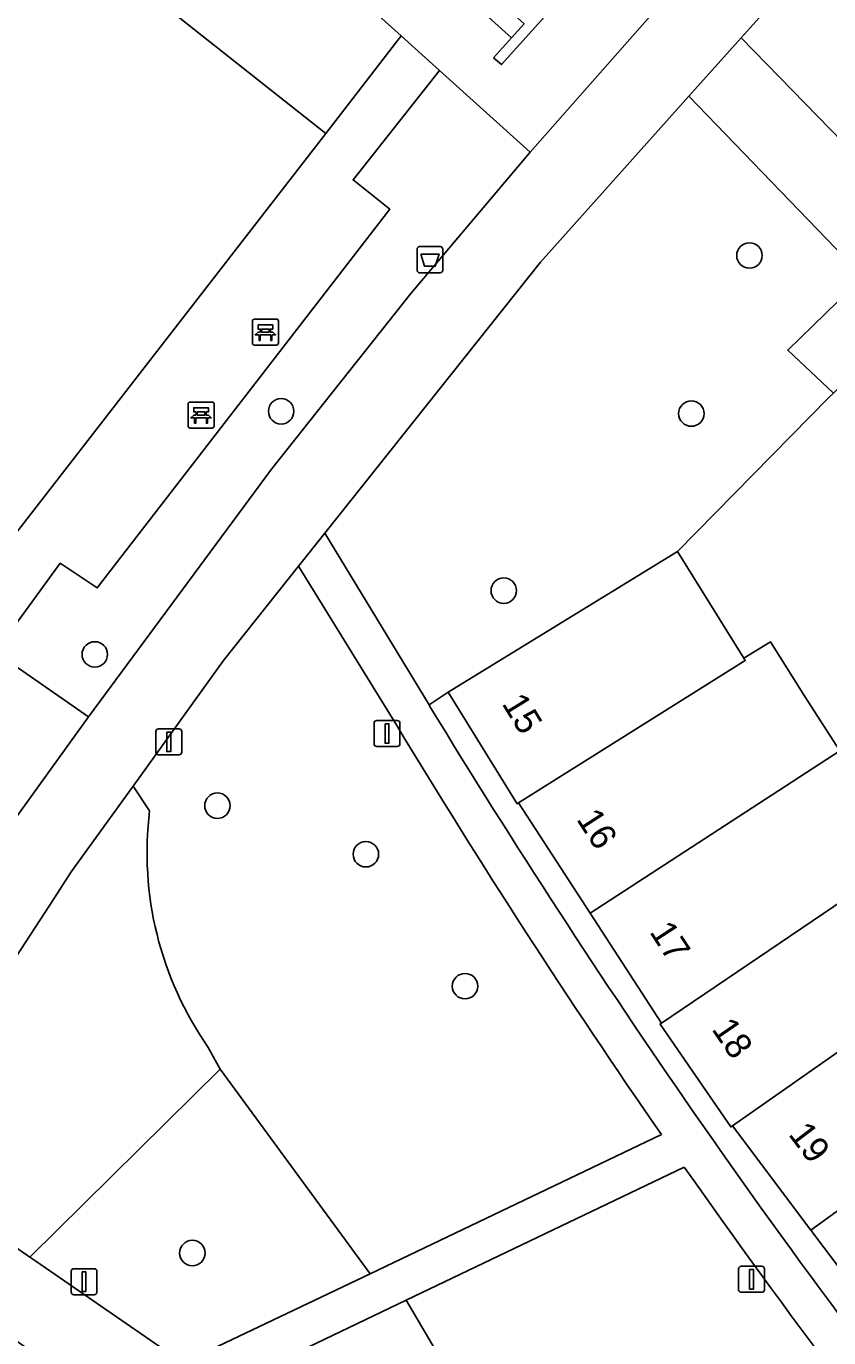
# Model space of a CAD drawing. Extents: x 160023 to 161302, y 384750 to 385707.
# Drawn here: x 160272.9 to 160303.7, y 385424.3 to 385474.6 of the extents above; entities that cross this region are included whole.
import ezdxf

# ---------------------------------------------------------------- set-up
doc = ezdxf.new("R2010")
doc.units = 0
for name, color, linetype in [('IMGEO_Afvalbak', 7, 'Continuous'), ('IMGEO_Bank', 7, 'Continuous'), ('IMGEO_Boom', 7, 'Continuous'), ('IMGEO_Erf', 7, 'Continuous'), ('IMGEO_Groenvoorziening', 7, 'Continuous'), ('IMGEO_Haag', 7, 'Continuous'), ('IMGEO_Lichtmast', 7, 'Continuous'), ('IMGEO_Pand', 7, 'Continuous'), ('IMGEO_Pand_nummerreeks', 7, 'Continuous'), ('IMGEO_Voetpad_open', 7, 'Continuous')]:
    doc.layers.add(name, color=color, linetype=linetype)

msp = doc.modelspace()

# ---------------------------------------------------------------- linework, layer by layer
at = {"layer": 'IMGEO_Afvalbak'}
for p, q in [((160287.983, 385466.169), (160288.773, 385466.169)), ((160288.773, 385466.169), (160287.983, 385466.169)), ((160287.883, 385465.269), (160287.883, 385466.069)), ((160287.883, 385466.069), (160287.883, 385465.269)), ((160288.873, 385466.069), (160288.873, 385465.269)), ((160288.873, 385465.269), (160288.873, 385466.069)), ((160288.773, 385465.169), (160287.983, 385465.169)), ((160287.983, 385465.169), (160288.773, 385465.169))]:
    msp.add_line(p, q, dxfattribs=at)
msp.add_lwpolyline([(160288.026, 385465.883), (160288.73, 385465.883), (160288.581, 385465.413), (160288.175, 385465.413), (160288.026, 385465.883)], dxfattribs=at)
for centre, start, end in [((160287.983, 385466.069), 90, 180), ((160287.983, 385466.069), 90, 180), ((160288.773, 385466.069), 0, 90), ((160288.773, 385466.069), 360, 90), ((160287.983, 385465.269), 180, 270), ((160287.983, 385465.269), 180, 270), ((160288.773, 385465.269), 270, 0), ((160288.773, 385465.269), 270, 0)]:
    msp.add_arc(centre, 0.1, start, end, dxfattribs=at)
at = {"layer": 'IMGEO_Bank'}
for p, q in [((160281.558, 385462.459), (160281.558, 385463.3)), ((160281.558, 385463.3), (160281.558, 385462.459)), ((160281.633, 385463.384), (160282.474, 385463.384)), ((160282.474, 385463.384), (160281.633, 385463.384)), ((160282.558, 385463.309), (160282.558, 385462.468)), ((160282.558, 385462.468), (160282.558, 385463.309)), ((160282.255, 385462.782), (160281.862, 385462.782)), ((160281.867, 385462.89), (160281.867, 385462.996)), ((160281.911, 385462.996), (160281.911, 385462.89)), ((160282.199, 385463.002), (160281.917, 385463.002)), ((160281.917, 385462.884), (160282.199, 385462.884)), ((160282.205, 385462.89), (160282.205, 385462.996)), ((160282.249, 385462.996), (160282.249, 385462.89)), ((160282.483, 385462.384), (160281.642, 385462.384)), ((160281.642, 385462.384), (160282.483, 385462.384)), ((160279.086, 385459.275), (160279.086, 385460.116)), ((160279.086, 385460.116), (160279.086, 385459.275)), ((160279.161, 385460.2), (160280.002, 385460.2)), ((160280.002, 385460.2), (160279.161, 385460.2)), ((160280.086, 385460.125), (160280.086, 385459.284)), ((160280.086, 385459.284), (160280.086, 385460.125)), ((160279.395, 385459.706), (160279.395, 385459.812)), ((160279.439, 385459.812), (160279.439, 385459.706)), ((160279.727, 385459.818), (160279.445, 385459.818)), ((160279.445, 385459.7), (160279.727, 385459.7)), ((160279.733, 385459.706), (160279.733, 385459.812)), ((160279.777, 385459.812), (160279.777, 385459.706)), ((160280.011, 385459.2), (160279.17, 385459.2)), ((160279.17, 385459.2), (160280.011, 385459.2)), ((160279.783, 385459.598), (160279.39, 385459.598))]:
    msp.add_line(p, q, dxfattribs=at)
for points in [[(160281.861, 385463.002), (160281.775, 385463.002), (160281.775, 385463.163), (160282.338, 385463.163), (160282.338, 385463.002), (160282.255, 385463.002)], [(160281.805, 385462.782), (160281.663, 385462.782), (160281.775, 385462.884), (160281.861, 385462.884)], [(160281.855, 385462.775), (160281.855, 385462.568), (160281.812, 385462.568), (160281.812, 385462.775)], [(160282.255, 385462.884), (160282.338, 385462.884), (160282.45, 385462.782), (160282.311, 385462.782)], [(160282.305, 385462.775), (160282.305, 385462.568), (160282.261, 385462.568), (160282.261, 385462.775)], [(160279.333, 385459.598), (160279.191, 385459.598), (160279.303, 385459.7), (160279.389, 385459.7)], [(160279.389, 385459.818), (160279.303, 385459.818), (160279.303, 385459.979), (160279.866, 385459.979), (160279.866, 385459.818), (160279.783, 385459.818)], [(160279.783, 385459.7), (160279.866, 385459.7), (160279.978, 385459.598), (160279.839, 385459.598)], [(160279.383, 385459.591), (160279.383, 385459.384), (160279.34, 385459.384), (160279.34, 385459.591)], [(160279.833, 385459.591), (160279.833, 385459.384), (160279.789, 385459.384), (160279.789, 385459.591)]]:
    msp.add_lwpolyline(points, dxfattribs=at)
for centre, radius, start, end in [((160281.636, 385463.306), 0.0779, 92.4484, 184.2845), ((160281.636, 385463.306), 0.0779, 92.4484, 184.2845), ((160282.48, 385463.306), 0.0779, 2.4484, 94.2845), ((160282.48, 385463.306), 0.0779, 2.4484, 94.2845), ((160281.805, 385462.775), 0.00671, 2.8957, 87.1043), ((160281.862, 385462.775), 0.00671, 92.8957, 177.1043), ((160281.86, 385462.995), 0.00671, 2.8957, 87.1043), ((160281.86, 385462.891), 0.00671, 272.8957, 357.1043), ((160281.917, 385462.995), 0.00671, 92.8957, 177.1043), ((160281.917, 385462.891), 0.00671, 182.8957, 267.1043), ((160282.199, 385462.995), 0.00671, 2.8957, 87.1043), ((160282.199, 385462.891), 0.00671, 272.8957, 357.1043), ((160282.256, 385462.995), 0.00671, 92.8957, 177.1043), ((160282.256, 385462.891), 0.00671, 182.8957, 267.1043), ((160282.254, 385462.775), 0.00671, 2.8957, 87.1043), ((160282.311, 385462.775), 0.00671, 92.8957, 177.1043), ((160281.636, 385462.462), 0.0779, 182.4484, 274.2845), ((160281.636, 385462.462), 0.0779, 182.4484, 274.2845), ((160282.48, 385462.462), 0.0779, 272.4484, 4.2845), ((160282.48, 385462.462), 0.0779, 272.4484, 4.2845), ((160279.164, 385460.122), 0.0779, 92.4484, 184.2845), ((160279.164, 385460.122), 0.0779, 92.4484, 184.2845), ((160280.008, 385460.122), 0.0779, 2.4484, 94.2845), ((160280.008, 385460.122), 0.0779, 2.4484, 94.2845), ((160279.388, 385459.811), 0.00671, 2.8957, 87.1043), ((160279.388, 385459.707), 0.00671, 272.8957, 357.1043), ((160279.445, 385459.811), 0.00671, 92.8957, 177.1043), ((160279.445, 385459.707), 0.00671, 182.8957, 267.1043), ((160279.727, 385459.811), 0.00671, 2.8957, 87.1043), ((160279.727, 385459.707), 0.00671, 272.8957, 357.1043), ((160279.784, 385459.811), 0.00671, 92.8957, 177.1043), ((160279.784, 385459.707), 0.00671, 182.8957, 267.1043), ((160279.164, 385459.278), 0.0779, 182.4484, 274.2845), ((160279.164, 385459.278), 0.0779, 182.4484, 274.2845), ((160279.333, 385459.591), 0.00671, 2.8957, 87.1043), ((160279.39, 385459.591), 0.00671, 92.8957, 177.1043), ((160279.782, 385459.591), 0.00671, 2.8957, 87.1043), ((160279.839, 385459.591), 0.00671, 92.8957, 177.1043), ((160280.008, 385459.278), 0.0779, 272.4484, 4.2845), ((160280.008, 385459.278), 0.0779, 272.4484, 4.2845)]:
    msp.add_arc(centre, radius, start, end, dxfattribs=at)
at = {"layer": 'IMGEO_Boom'}
for centre in [(160300.652, 385465.829), (160282.663, 385459.845), (160298.419, 385459.756), (160291.214, 385452.956), (160275.504, 385450.505), (160280.214, 385444.695), (160285.917, 385442.83), (160289.725, 385437.761), (160279.252, 385427.511)]:
    msp.add_circle(centre, 0.489, dxfattribs=at)
at = {"layer": 'IMGEO_Erf'}
msp.add_lwpolyline([(160303.703, 385460.37), (160297.892, 385454.463), (160300.434, 385450.355), (160301.463, 385450.986), (160302.783, 385448.886), (160304.123, 385446.798)], dxfattribs=at)
at = {"layer": 'IMGEO_Groenvoorziening'}
for points in [[(160247.946, 385485.052), (160241.913, 385477.091), (160239.052, 385473.082), (160261.872, 385457.349), (160264.23, 385460.726), (160272.195, 385454.794), (160284.375, 385470.519), (160275.893, 385477.24), (160279.121, 385481.597), (160259.478, 385499.269)], [(160287.274, 385474.262), (160279.121, 385481.597), (160275.893, 385477.24), (160284.375, 385470.519)], [(160282.292, 385457.626), (160287.65, 385464.374), (160292.233, 385469.8), (160288.742, 385472.941), (160285.424, 385468.731), (160286.839, 385467.604), (160275.595, 385453.057), (160274.179, 385454.006), (160271.677, 385450.589), (160275.268, 385448.113)], [(160303.703, 385460.37), (160303.88, 385460.542), (160302.124, 385462.194), (160305.023, 385465.009), (160298.326, 385471.945), (160292.621, 385465.573), (160284.334, 385455.16), (160288.342, 385448.565), (160289.082, 385449.058), (160297.892, 385454.463)], [(160280.316, 385434.578), (160273.01, 385427.358), (160273.235, 385427.203), (160278.894, 385423.298), (160286.085, 385426.718)], [(160287.462, 385425.697), (160280.255, 385422.244), (160281.103, 385420.506), (160288.316, 385419.248), (160291.277, 385420.587), (160289.185, 385422.777)]]:
    msp.add_lwpolyline(points, close=True, dxfattribs=at)
for points in [[(160315.165, 385489.456), (160310.804, 385485.226), (160302.526, 385476.637), (160300.338, 385474.193), (160307.184, 385467.154), (160310.128, 385469.965), (160311.807, 385468.234), (160311.879, 385468.304), (160316.803, 385475.111), (160322.625, 385483.696)], [(160287.103, 385447.78), (160283.323, 385453.889), (160280.444, 385450.272), (160276.972, 385445.448), (160277.61, 385444.498)], [(160311.956, 385416.415), (160312.007, 385416.457), (160308.984, 385420.469), (160306.002, 385424.425), (160303.013, 385428.391), (160299.994, 385432.398), (160299.934, 385432.357), (160297.221, 385436.304), (160297.275, 385436.342), (160294.534, 385440.568), (160291.786, 385444.805), (160291.729, 385444.77), (160289.082, 385449.058), (160288.342, 385448.565), (160288.379, 385448.504)], [(160277.61, 385444.498), (160276.972, 385445.448), (160274.602, 385442.154), (160273.955, 385441.161), (160267.454, 385431.191), (160269.924, 385429.487), (160273.01, 385427.358), (160280.316, 385434.578)], [(160279.861, 385435.41), (160280.316, 385434.578), (160286.085, 385426.718), (160287.286, 385427.289), (160297.27, 385432.059)], [(160280.316, 385434.578), (160279.861, 385435.41)], [(160298.143, 385430.815), (160287.462, 385425.697), (160289.185, 385422.777), (160291.277, 385420.587), (160288.316, 385419.248), (160281.103, 385420.506), (160283.68, 385415.228), (160283.874, 385414.83), (160284.8, 385415.949), (160298.089, 385412.09), (160299.735, 385409.79), (160302.706, 385402.128), (160302.881, 385391.991), (160301.742, 385391.306), (160314.554, 385381.8), (160319.769, 385382.102), (160323.107, 385381.576), (160327.068, 385380.008), (160328.251, 385379.283), (160334.436, 385388.53)]]:
    msp.add_lwpolyline(points, dxfattribs=at)
for centre, radius, start, end in [((160558.407, 385612.936), 316.154, 211.33906, 214.70687), ((160543.696, 385602.574), 299.669, 211.10124, 214.68144), ((160290.597, 385442.892), 13.086, 172.9502, 214.8729), ((160290.597, 385442.892), 13.086, 172.9502, 214.8729), ((160533.373, 385595.811), 285.823, 214.74219, 223.00997), ((160534.837, 385596.999), 289.208, 215.0728, 223.18704)]:
    msp.add_arc(centre, radius, start, end, dxfattribs=at)
at = {"layer": 'IMGEO_Haag'}
msp.add_lwpolyline([(160287.274, 385474.262), (160279.121, 385481.597), (160275.893, 385477.24), (160284.375, 385470.519)], close=True, dxfattribs=at)
at = {"layer": 'IMGEO_Lichtmast'}
for p, q in [((160277.851, 385446.747), (160277.851, 385447.547)), ((160277.851, 385447.547), (160277.851, 385446.747)), ((160277.951, 385447.647), (160278.741, 385447.647)), ((160278.741, 385447.647), (160277.951, 385447.647)), ((160278.841, 385447.547), (160278.841, 385446.747)), ((160278.841, 385446.747), (160278.841, 385447.547)), ((160286.233, 385447.068), (160286.233, 385447.868)), ((160286.233, 385447.868), (160286.233, 385447.068)), ((160286.333, 385447.968), (160287.123, 385447.968)), ((160287.123, 385447.968), (160286.333, 385447.968)), ((160287.223, 385447.868), (160287.223, 385447.068)), ((160287.223, 385447.068), (160287.223, 385447.868)), ((160278.741, 385446.647), (160277.951, 385446.647)), ((160277.951, 385446.647), (160278.741, 385446.647)), ((160287.123, 385446.968), (160286.333, 385446.968)), ((160286.333, 385446.968), (160287.123, 385446.968)), ((160274.695, 385426.91), (160275.485, 385426.91)), ((160275.485, 385426.91), (160274.695, 385426.91)), ((160300.237, 385426.102), (160300.237, 385426.902)), ((160300.237, 385426.902), (160300.237, 385426.102)), ((160300.337, 385427.002), (160301.127, 385427.002)), ((160301.127, 385427.002), (160300.337, 385427.002)), ((160301.227, 385426.902), (160301.227, 385426.102)), ((160301.227, 385426.102), (160301.227, 385426.902)), ((160274.595, 385426.01), (160274.595, 385426.81)), ((160274.595, 385426.81), (160274.595, 385426.01)), ((160275.585, 385426.81), (160275.585, 385426.01)), ((160275.585, 385426.01), (160275.585, 385426.81)), ((160275.485, 385425.91), (160274.695, 385425.91)), ((160274.695, 385425.91), (160275.485, 385425.91)), ((160301.127, 385426.002), (160300.337, 385426.002)), ((160300.337, 385426.002), (160301.127, 385426.002))]:
    msp.add_line(p, q, dxfattribs=at)
for points in [[(160278.271, 385447.522), (160278.421, 385447.522), (160278.421, 385446.772), (160278.271, 385446.772), (160278.271, 385447.522)], [(160286.653, 385447.843), (160286.803, 385447.843), (160286.803, 385447.093), (160286.653, 385447.093), (160286.653, 385447.843)], [(160300.657, 385426.877), (160300.807, 385426.877), (160300.807, 385426.127), (160300.657, 385426.127), (160300.657, 385426.877)], [(160275.015, 385426.785), (160275.165, 385426.785), (160275.165, 385426.035), (160275.015, 385426.035), (160275.015, 385426.785)]]:
    msp.add_lwpolyline(points, dxfattribs=at)
for centre, start, end in [((160277.951, 385447.547), 90, 180), ((160277.951, 385447.547), 90, 180), ((160278.741, 385447.547), 0, 90), ((160278.741, 385447.547), 360, 90), ((160286.333, 385447.868), 90, 180), ((160286.333, 385447.868), 90, 180), ((160287.123, 385447.868), 0, 90), ((160287.123, 385447.868), 360, 90), ((160286.333, 385447.068), 180, 270), ((160286.333, 385447.068), 180, 270), ((160287.123, 385447.068), 270, 0), ((160287.123, 385447.068), 270, 0), ((160277.951, 385446.747), 180, 270), ((160277.951, 385446.747), 180, 270), ((160278.741, 385446.747), 270, 0), ((160278.741, 385446.747), 270, 0), ((160274.695, 385426.81), 90, 180), ((160274.695, 385426.81), 90, 180), ((160275.485, 385426.81), 0, 90), ((160275.485, 385426.81), 360, 90), ((160300.337, 385426.902), 90, 180), ((160300.337, 385426.902), 90, 180), ((160301.127, 385426.902), 0, 90), ((160301.127, 385426.902), 360, 90), ((160274.695, 385426.01), 180, 270), ((160274.695, 385426.01), 180, 270), ((160275.485, 385426.01), 270, 0), ((160275.485, 385426.01), 270, 0), ((160300.337, 385426.102), 180, 270), ((160300.337, 385426.102), 180, 270), ((160301.127, 385426.102), 270, 0), ((160301.127, 385426.102), 270, 0)]:
    msp.add_arc(centre, 0.1, start, end, dxfattribs=at)
at = {"layer": 'IMGEO_Pand'}
for points in [[(160291.737, 385487.671), (160290.925, 385486.768), (160287.418, 385489.921), (160288.244, 385490.84), (160284.83, 385493.91), (160277.378, 385485.624), (160277.48, 385485.532), (160278.124, 385486.248), (160278.599, 385486.776), (160291.994, 385474.728), (160291.512, 385474.192), (160290.82, 385473.422), (160291.13, 385473.164), (160294.667, 385477.102), (160298.542, 385481.415), (160298.399, 385481.539)], [(160300.489, 385450.266), (160300.434, 385450.355), (160297.892, 385454.463), (160289.082, 385449.058), (160291.729, 385444.77), (160291.786, 385444.805)], [(160304.123, 385446.798), (160302.783, 385448.886), (160301.463, 385450.986), (160300.434, 385450.355), (160300.489, 385450.266), (160291.786, 385444.805), (160294.534, 385440.568)], [(160306.781, 385442.779), (160305.443, 385444.782), (160304.123, 385446.798), (160294.534, 385440.568), (160297.275, 385436.342)], [(160309.393, 385438.98), (160308.079, 385440.874), (160306.781, 385442.779), (160297.275, 385436.342), (160297.221, 385436.304), (160299.934, 385432.357), (160299.994, 385432.398)], [(160312.2, 385435.049), (160314.587, 385436.779), (160311.81, 385440.691), (160309.433, 385438.922), (160309.393, 385438.98), (160299.994, 385432.398), (160303.013, 385428.391)], [(160315.048, 385431.212), (160314.305, 385432.199), (160312.2, 385435.049), (160303.013, 385428.391), (160306.002, 385424.425)]]:
    msp.add_lwpolyline(points, close=True, dxfattribs=at)
at = {"layer": 'IMGEO_Voetpad_open'}
for points in [[(160277.935, 385486.449), (160264.474, 385498.493), (160263.845, 385497.794), (160263.639, 385497.979), (160261.352, 385500), (160260.743, 385500.538), (160259.478, 385499.269), (160279.121, 385481.597), (160287.274, 385474.262), (160288.742, 385472.941), (160292.233, 385469.8), (160296.829, 385475.009), (160294.667, 385477.102), (160291.13, 385473.164), (160290.82, 385473.422), (160291.512, 385474.192), (160278.124, 385486.248), (160277.48, 385485.532), (160277.378, 385485.624), (160277.276, 385485.716)], [(160291.512, 385474.192), (160291.994, 385474.728), (160278.599, 385486.776), (160278.124, 385486.248)], [(160269.891, 385451.82), (160271.677, 385450.589), (160274.179, 385454.006), (160275.595, 385453.057), (160286.839, 385467.604), (160285.424, 385468.731), (160288.742, 385472.941), (160287.274, 385474.262), (160284.375, 385470.519), (160272.195, 385454.794)], [(160300.338, 385474.193), (160298.326, 385471.945), (160305.023, 385465.009), (160302.124, 385462.194), (160303.88, 385460.542), (160307.792, 385464.338), (160311.807, 385468.234), (160310.128, 385469.965), (160307.184, 385467.154)], [(160239.052, 385473.082), (160237.65, 385471.198), (160241.169, 385468.756), (160241.441, 385468.569), (160271.491, 385447.948), (160271.684, 385447.815), (160269.39, 385444.481), (160271.492, 385442.901), (160275.268, 385448.113), (160271.677, 385450.589), (160269.891, 385451.82), (160261.872, 385457.349)]]:
    msp.add_lwpolyline(points, close=True, dxfattribs=at)
for points in [[(160304.01, 385482.99), (160296.829, 385475.009), (160292.233, 385469.8), (160287.65, 385464.374), (160282.292, 385457.626), (160275.268, 385448.113), (160271.492, 385442.901), (160265.008, 385432.96), (160267.454, 385431.191), (160273.955, 385441.161), (160274.602, 385442.154), (160276.972, 385445.448), (160280.444, 385450.272), (160283.323, 385453.889), (160284.334, 385455.16), (160292.621, 385465.573), (160298.326, 385471.945), (160300.338, 385474.193), (160302.526, 385476.637), (160310.804, 385485.226)], [(160288.379, 385448.504), (160288.342, 385448.565), (160284.334, 385455.16), (160283.323, 385453.889), (160287.103, 385447.78)], [(160314.554, 385381.8), (160301.742, 385391.306), (160291.732, 385398.734), (160283.874, 385414.83), (160283.68, 385415.228), (160281.103, 385420.506), (160280.255, 385422.244), (160278.894, 385423.298), (160273.235, 385427.203), (160273.01, 385427.358), (160269.924, 385429.487), (160267.454, 385431.191), (160265.008, 385432.96), (160262.483, 385434.769), (160261.49, 385431.671), (160271.506, 385424.814), (160272.73, 385423.976), (160277.69, 385420.517), (160279.099, 385417.628), (160280.314, 385415.136), (160287.972, 385399.436), (160289.333, 385396.646), (160313.003, 385379.066)], [(160297.27, 385432.059), (160287.286, 385427.289), (160286.085, 385426.718), (160278.894, 385423.298), (160280.255, 385422.244), (160287.462, 385425.697), (160298.143, 385430.815)]]:
    msp.add_lwpolyline(points, dxfattribs=at)
for centre, radius, start, end in [((160558.407, 385612.936), 316.154, 211.33906, 214.70687), ((160543.696, 385602.574), 299.669, 211.10124, 214.68144), ((160533.373, 385595.811), 285.823, 214.74219, 223.00997), ((160534.837, 385596.999), 289.208, 215.0728, 223.18704)]:
    msp.add_arc(centre, radius, start, end, dxfattribs=at)

# ---------------------------------------------------------------- texts
at = {"layer": 'IMGEO_Pand_nummerreeks'}
for s, rotation, p in [('15', 301.6844, (160291.118, 385448.616)), ('16', 302.9678, (160293.983, 385444.173)), ('17', 302.9678, (160296.789, 385439.848)), ('18', 304.5033, (160299.175, 385436.11)), ('19', 307.0014, (160302.121, 385432.067))]:
    msp.add_text(s, height=1, rotation=rotation, dxfattribs=at).set_placement(p)

doc.saveas('drawing.dxf')
